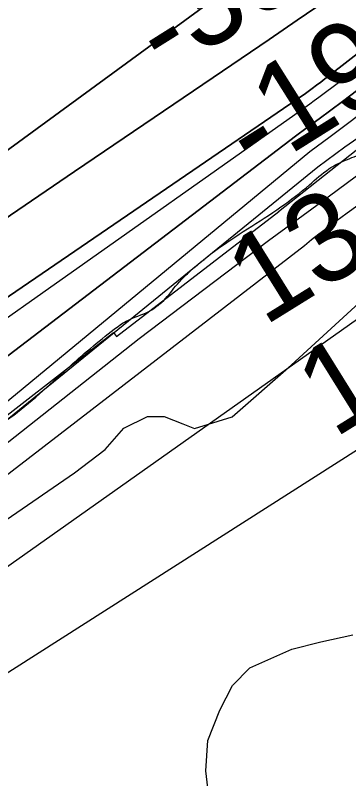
# Model space of a CAD drawing. Extents: x 3392644 to 3430565, y 576657 to 602123.
# Drawn here: x 3402166 to 3402417, y 584007 to 584584 of the extents above; entities that cross this region are included whole.
import ezdxf

# ---------------------------------------------------------------- set-up
doc = ezdxf.new("R2010")
doc.units = 0
for name, color, linetype in [('V-RIVR-EDGE', 7, 'Continuous'), ('V-RIVR-RANG', 7, 'Continuous'), ('V-RRAP-RVMT', 7, 'Continuous'), ('V-SITE-VEGE', 7, 'Continuous'), ('V-TOPO-DPTH', 7, 'Continuous'), ('V-TOPO-MINR', 7, 'Continuous'), ('V-TOPO-WATR', 7, 'Continuous'), ('V-WETL-SWMP', 7, 'Continuous')]:
    doc.layers.add(name, color=color, linetype=linetype)

msp = doc.modelspace()

# ---------------------------------------------------------------- linework, layer by layer
at = {"layer": 'V-RIVR-EDGE'}
msp.add_spline([(3396775.14, 583083.89), (3396813.13, 583077.25), (3396878.17, 583066.49), (3396944.3, 583054.63), (3397040.4, 583038.31), (3397098.86, 583026.47), (3397143.44, 583017.58), (3397248.67, 583000.14), (3397318.11, 582991.93), (3397366.71, 582985.6), (3397425.56, 582983.99), (3397482.58, 582983.48), (3397505.25, 582983.79), (3397523.16, 582984.11), (3397535.58, 582982.98), (3397547.29, 582984.42), (3397553.5, 582984.4), (3397557.52, 582982.93), (3397564.81, 582974.5), (3397565.15, 582965), (3397563.3, 582955.5), (3397562.9, 582944.17), (3397563.63, 582940.51), (3397567.64, 582939.04), (3397569.83, 582934.65), (3397572, 582924.77), (3397574.55, 582922.94), (3397581.49, 582921.46), (3397584.79, 582923.64), (3397587.72, 582927.29), (3397589.58, 582941.18), (3397592.53, 582951.41), (3397596.2, 582957.61), (3397599.87, 582960.89), (3397604.64, 582968.56), (3397610.49, 582971.83), (3397617.81, 582975.47), (3397652.55, 582980.5), (3397688.01, 582979.68), (3397709.94, 582978.53), (3397734.79, 582976.64), (3397757.82, 582975.85), (3397782.68, 582977.62), (3397809.01, 582980.85), (3397835.7, 582984.44), (3397884.71, 582992.36), (3397923.1, 582994.82), (3397953.43, 582993.65), (3397988.88, 582988.44), (3398023.98, 582990.18), (3398046.29, 582997.44), (3398058.01, 583005.82), (3398070.83, 583016.02), (3398086.2, 583024.03), (3398111.07, 583028.35), (3398172.52, 583041.72), (3398207.99, 583048.58), (3398231.38, 583047.79), (3398261.36, 583049.18), (3398286.96, 583052.41), (3398312.56, 583059.29), (3398337.81, 583067.64), (3398383.51, 583070.45), (3398451.14, 583073.57), (3398464.66, 583070.98), (3398479.26, 583062.17), (3398495.66, 583042.02), (3398503.3, 583028.11), (3398512.79, 583021.51), (3398522.66, 583021.48), (3398535.48, 583032.42), (3398552.68, 583038.96), (3398566.94, 583038.56), (3398581.91, 583033.4), (3398603.84, 583032.25), (3398616.27, 583032.22), (3398624.31, 583030.01), (3398639.66, 583030.33), (3398675.85, 583031.71), (3398691.94, 583032.03), (3398705.09, 583030.9), (3398713.5, 583031.98), (3398731.78, 583032.67), (3398752.25, 583032.98), (3398769.08, 583035.5), (3398785.16, 583035.09), (3398791, 583033.62), (3398807.07, 583027), (3398820.95, 583021.84), (3398831.53, 583014.51), (3398866.59, 582999.07), (3398896.89, 582982.54), (3398913.68, 582974.09), (3398926.48, 582974.79), (3398937.8, 582972.94), (3398949.86, 582968.89), (3398961.91, 582965.2), (3398977.27, 582966.63), (3398994.46, 582970.97), (3399010.92, 582975.68), (3399021.17, 582979.68), (3399028.86, 582985.87), (3399040.95, 582996.08), (3399048.27, 583000.08), (3399061.07, 583002.24), (3399090.69, 583006.19), (3399115.92, 583011.24), (3399122.14, 583011.23), (3399129.44, 583009.38), (3399136.01, 583003.15), (3399140.38, 582998.39), (3399145.13, 582998.38), (3399161.95, 582999.43), (3399171.46, 583000.14), (3399183.52, 582999.75), (3399192.29, 582999.72), (3399200.71, 583002.63), (3399201.81, 583006.65), (3399202.19, 583011.4), (3399199.65, 583018.35), (3399194.91, 583023.84), (3399194.56, 583028.6), (3399194.57, 583034.81), (3399197.88, 583043.21), (3399198.26, 583048.69), (3399196.47, 583062.22), (3399193.94, 583072.83), (3399193.58, 583076.12), (3399195.42, 583080.5), (3399198.35, 583083.05), (3399203.11, 583085.6), (3399213.35, 583087.04), (3399220.29, 583086.29), (3399226.85, 583079.69), (3399239.25, 583065.77), (3399254.93, 583052.94), (3399266.62, 583046.7), (3399276.12, 583046.67), (3399289.66, 583051.03), (3399302.47, 583058.67), (3399319.32, 583073.62), (3399325.92, 583081.28), (3399329.58, 583083.83), (3399336.89, 583081.61), (3399352.22, 583075), (3399367.93, 583071.3), (3399390.22, 583066.13), (3399402.65, 583065.73), (3399440.31, 583069.3), (3399461.52, 583073.63), (3399519.3, 583081.16), (3399573.06, 583094.92), (3399604.89, 583102.52), (3399633.41, 583107.57), (3399653.88, 583106.42), (3399671.07, 583108.57), (3399695.94, 583113.63), (3399715.33, 583122.35), (3399740.23, 583137.28), (3399751.59, 583151.14), (3399762.22, 583164.27), (3399774.68, 583175.94), (3399784.2, 583182.5), (3399792.63, 583189.06), (3399795.57, 583195.99), (3399799.59, 583197.45), (3399802.52, 583197.44), (3399809.45, 583193.77), (3399814.94, 583193.75), (3399821.88, 583194.1), (3399845.3, 583201.72), (3399905.65, 583216.56), (3399931.26, 583225.27), (3399967.47, 583235.05), (3399992.35, 583244.13), (3400000.42, 583253.24), (3400007.74, 583257.61), (3400018.35, 583260.51), (3400031.88, 583262.31), (3400047.97, 583265.19), (3400055.29, 583270.65), (3400066.64, 583276.11), (3400079.44, 583279), (3400083.83, 583280.45), (3400095.54, 583285.18), (3400101.39, 583285.53), (3400125.89, 583289.85), (3400153.69, 583298.56), (3400192.84, 583311.99), (3400239.67, 583327.59), (3400291.98, 583342.08), (3400327.1, 583352.23), (3400354.52, 583356.18), (3400375.01, 583360.89), (3400387.44, 583364.88), (3400390, 583364.14), (3400389.25, 583357.93), (3400389.25, 583356.1), (3400393.62, 583348.41), (3400397.25, 583337.8), (3400401.98, 583328.65), (3400413.64, 583316.56), (3400424.96, 583308.85), (3400439.21, 583307.36), (3400460.42, 583310.59), (3400467.01, 583315.33), (3400473.24, 583320.43), (3400475.46, 583330.66), (3400471.53, 583368.32), (3400471.56, 583380.39), (3400472.3, 583385.5), (3400478.16, 583390.24), (3400480.38, 583399.01), (3400481.48, 583402.66), (3400485.15, 583405.94), (3400498.32, 583410.66), (3400503.81, 583414.67), (3400508.21, 583419.41), (3400517, 583425.6), (3400522.86, 583431.8), (3400535.67, 583435.79), (3400564.57, 583444.13), (3400601.51, 583453.54), (3400634.06, 583462.23), (3400664.06, 583471.66), (3400688.58, 583481.84), (3400707.98, 583491.29), (3400725.92, 583502.58), (3400759.21, 583514.93), (3400794.34, 583529.1), (3400829.1, 583542.54), (3400868.99, 583559.25), (3400880.69, 583563.25), (3400906.68, 583575.61), (3400920.95, 583582.89), (3400934.49, 583585.78), (3400950.95, 583590.12), (3400981.32, 583603.21), (3401005.11, 583615.94), (3401022.67, 583620.65), (3401047.18, 583628.63), (3401067.67, 583634.8), (3401097.3, 583646.06), (3401115.59, 583651.49), (3401142.3, 583657.64), (3401149.62, 583661.64), (3401161.69, 583667.1), (3401193.53, 583681.64), (3401226.83, 583695.82), (3401250.24, 583702.34), (3401263.42, 583711.08), (3401269.29, 583717.28), (3401275.87, 583719.82), (3401291.97, 583724.17), (3401309.52, 583727.41), (3401322.7, 583735.79), (3401344.66, 583746.34), (3401352.71, 583749.97), (3401362.22, 583751.78), (3401379.42, 583760.51), (3401398.82, 583769.6), (3401425.17, 583782.33), (3401447.87, 583793.97), (3401460.31, 583801.61), (3401469.83, 583807.8), (3401481.17, 583811.8), (3401489.22, 583812.87), (3401505.33, 583824.9), (3401519.25, 583833.64), (3401536.81, 583842.73), (3401545.23, 583847.46), (3401556.22, 583853.65), (3401577.08, 583864.93), (3401601.24, 583877.3), (3401634.54, 583893.67), (3401648.83, 583904.6), (3401672.26, 583919.89), (3401702.65, 583940.65), (3401720.23, 583955.23), (3401724.63, 583960.7), (3401725.38, 583965.45), (3401725.76, 583971.67), (3401726.13, 583973.49), (3401728.69, 583974.22), (3401733.05, 583964.7), (3401734.88, 583964.7), (3401742.2, 583967.24), (3401756.11, 583975.61), (3401775.15, 583990.92), (3401800.41, 584006.21), (3401823.48, 584021.51), (3401859.37, 584047.37), (3401900.01, 584075.42), (3401938.1, 584104.2), (3401973.26, 584129.7), (3402017.57, 584163.23), (3402052, 584188.73), (3402068.49, 584206.23), (3402087.54, 584223.73), (3402105.12, 584237.21), (3402120.5, 584246.32), (3402139.91, 584263.45), (3402161.52, 584279.48), (3402205.11, 584317.02), (3402240.28, 584346.55), (3402249.43, 584352.74), (3402267, 584360.37), (3402279.09, 584369.84), (3402289.35, 584382.25), (3402295.58, 584388.45), (3402316.09, 584405.58), (3402366.26, 584439.08), (3402387.87, 584455.85), (3402402.52, 584467.87), (3402414.96, 584474.42), (3402428.14, 584479.87), (3402444.61, 584490.43), (3402463.66, 584506.1), (3402475.38, 584515.58), (3402490.4, 584526.87), (3402538.38, 584566.6), (3402565.85, 584589.93), (3402576.85, 584603.79), (3402584.19, 584615.47), (3402588.96, 584620.94), (3402605.08, 584634.06), (3402621.92, 584644.99), (3402632.54, 584652.64), (3402636.57, 584654.82), (3402639.12, 584654.08), (3402643.14, 584651.51), (3402646.06, 584651.87), (3402650.46, 584654.42), (3402655.21, 584657.33), (3402657.78, 584660.98), (3402658.15, 584663.54), (3402657.43, 584667.2), (3402657.8, 584669.75), (3402663.3, 584675.59), (3402665.15, 584682.17), (3402672.1, 584687.27), (3402682.35, 584693.45), (3402693.7, 584699.64), (3402701.76, 584708.03), (3402707.63, 584713.86), (3402719.35, 584722.61), (3402736.94, 584743.03), (3402754.54, 584764.19), (3402758.95, 584773.32), (3402762.27, 584784.64), (3402760.83, 584794.15), (3402761.57, 584796.34), (3402774.39, 584808.37), (3402790.16, 584827.71), (3402794.57, 584836.11), (3402801.88, 584838.65), (3402805.55, 584843.03), (3402807.76, 584848.87), (3402817.65, 584858.35), (3402830.1, 584866.36), (3402842.19, 584879.12), (3402850.26, 584889.7), (3402856.14, 584902.48), (3402862.74, 584909.05), (3402867.86, 584912.69), (3402878.85, 584918.88), (3402888.37, 584926.53), (3402904.49, 584941.48), (3402914.38, 584948.4), (3402928.29, 584956.41), (3402934.88, 584962.97), (3402937.82, 584966.62), (3402938.2, 584971.74), (3402937.49, 584981.24), (3402937.5, 584985.26), (3402953.25, 584998.38), (3402977.78, 585014.77), (3402996.08, 585025.33), (3403016.58, 585033.32), (3403039.62, 585040.21), (3403050.24, 585047.49), (3403059.76, 585052.22), (3403070.36, 585053.66), (3403078.04, 585055.1), (3403086.82, 585058.73), (3403115, 585071.46), (3403146.48, 585086.37), (3403132.2, 585079.82), (3403142.45, 585086.01), (3403170.26, 585097.64), (3403184.91, 585105.28), (3403217.1, 585117.27), (3403261, 585129.59), (3403315.49, 585137.86), (3403347.67, 585142.9), (3403378.02, 585148.3), (3403417.15, 585155.52), (3403455.19, 585164.93), (3403485.93, 585175.09), (3403512.28, 585188.55), (3403532.06, 585206.05), (3403547.09, 585222.46), (3403548.93, 585227.21), (3403552.23, 585230.49), (3403560.64, 585231.56), (3403567.21, 585229.72), (3403575.99, 585229.7), (3403592.09, 585238.43), (3403619.92, 585256.64), (3403671.55, 585292.34), (3403695.34, 585305.8), (3403703.02, 585307.98), (3403726.45, 585322.18), (3403748.06, 585336.38), (3403779.55, 585358.6), (3403809.21, 585377.53), (3403822.77, 585393.59), (3403849.18, 585429.71), (3403874.86, 585465.83), (3403895.4, 585495.03), (3403900.9, 585503.42), (3403902.73, 585503.78), (3403907.12, 585503.77), (3403912.25, 585507.42), (3403928.75, 585531.5), (3403948.93, 585557.77), (3403964.7, 585578.57), (3403972.02, 585584.76), (3403979.71, 585590.23), (3403995.48, 585610.29), (3404005.01, 585622.7), (3404016.37, 585633.64), (3404029.56, 585643.47), (3404037.99, 585651.5), (3404055.97, 585682.52), (3404090.08, 585725.57), (3404116.13, 585765.72), (3404146.2, 585804.39), (3404172.94, 585828.45), (3404201.19, 585866.4), (3404218.43, 585893.04), (3404241.93, 585935.75), (3404254.07, 585966.43), (3404273.19, 586011.35), (3404295.99, 586065.39), (3404324.69, 586140.26), (3404338.69, 586187.01), (3404345.72, 586217.7), (3404351.25, 586238.52), (3404360.45, 586263.72), (3404367.44, 586279.43), (3404369.3, 586292.95), (3404362.76, 586312.34), (3404363.17, 586329.88), (3404363.57, 586342.67), (3404369.08, 586353.63), (3404375.35, 586376.28), (3404377.98, 586402.59), (3404387.58, 586442.78), (3404404.86, 586483.67), (3404421.07, 586535.91), (3404432.49, 586570.61), (3404448.69, 586615.89), (3404459.02, 586653.89), (3404467.16, 586695.17), (3404471.26, 586726.6), (3404473.16, 586754.74), (3404478.79, 586815.41), (3404482.55, 586855.98), (3404480.77, 586876.82), (3404477.15, 586890.35), (3404476.43, 586897.3), (3404479.38, 586906.06), (3404487.09, 586917.74), (3404493.7, 586931.25), (3404496.67, 586951.72), (3404498.57, 586978.76), (3404518.44, 587033.91), (3404529.49, 587065.32), (3404542.74, 587101.11), (3404549.38, 587126.32), (3404556.41, 587159.57), (3404562.7, 587192.45), (3404572.3, 587229.71), (3404578.96, 587262.96), (3404583.78, 587291.46), (3404584.2, 587312.66), (3404584.33, 587365.67), (3404586.26, 587407.7), (3404589.73, 587479.7), (3404590.91, 587511.5), (3404590.2, 587522.47), (3404583.68, 587546.61), (3404570.63, 587590.51), (3404552.86, 587645.02), (3404544.13, 587665.51), (3404532.49, 587688.57), (3404524.85, 587703.21), (3404520.49, 587711.27), (3404519.77, 587718.21), (3404519.8, 587729.91), (3404518.73, 587740.88), (3404513.99, 587745.64), (3404512.17, 587750.04), (3404510.02, 587765.76)], degree=3, dxfattribs=at)
at = {"layer": 'V-RRAP-RVMT'}
msp.add_lwpolyline([(3401758.15, 583995.51), (3401880.03, 584080.45), (3401881.98, 584077.71), (3402003.25, 584164.45), (3402004.75, 584162.33), (3402130.57, 584252.54), (3402127.4, 584256.99), (3402239.69, 584344.15), (3402242.04, 584341.11), (3402364.6, 584435.54), (3402364.45, 584435.73), (3402476.95, 584524.75), (3402475.53, 584526.49), (3402489.67, 584537.4)], dxfattribs=at)
at = {"layer": 'V-SITE-VEGE'}
msp.add_lwpolyline([(3402158.72, 584202.55), (3402210.33, 584237.99), (3402233.47, 584255.71), (3402247.72, 584271.68), (3402265.51, 584280.53), (3402277.95, 584280.5), (3402292.15, 584275.13), (3402301.02, 584271.56), (3402329.47, 584280.38), (3402373.98, 584319.39), (3402443.43, 584383.22), (3402482.62, 584425.8), (3402539.78, 584481.42), (3402587.11, 584516.56), (3402667.52, 584582.72), (3402730.21, 584640.61)], dxfattribs=at)
at = {"layer": 'V-TOPO-DPTH'}
for points in [[(3404366.79, 586726.64), (3404126.48, 586002.1), (3404117.55, 585979.13), (3404107.16, 585956.94), (3403294.68, 585197.12), (3403289.47, 585193.58), (3403281.51, 585188.05), (3403273.64, 585182.41), (3403265.88, 585176.62), (3403258.2, 585170.71), (3403112.73, 585056.41), (3403032.24, 584993.44), (3402951.57, 584930.72), (3402870.62, 584868.34), (3402789.5, 584806.2), (3402412.76, 584518.94), (3402403.94, 584512.27), (3402395.08, 584505.65), (3402386.16, 584499.11), (3402377.21, 584492.61), (3401565.16, 583871.86)], [(3401565.16, 583871.86), (3402377.21, 584492.61), (3402386.16, 584499.11), (3402395.08, 584505.65), (3402403.94, 584512.27), (3402412.76, 584518.94), (3402789.5, 584806.2), (3402870.62, 584868.34), (3402951.57, 584930.72), (3403032.24, 584993.44), (3403112.73, 585056.41), (3403258.2, 585170.71), (3403265.88, 585176.62), (3403273.64, 585182.41), (3403281.51, 585188.05), (3403289.47, 585193.58), (3403294.68, 585197.12), (3404107.16, 585956.94), (3404117.55, 585979.13), (3404126.48, 586002.1), (3404366.79, 586726.64)], [(3401580.82, 584058.32), (3402331.27, 584607.74), (3402372.3, 584635.13), (3402413.37, 584662.44), (3402867.73, 584963.62), (3402928.51, 585005.04), (3402988.55, 585047.49), (3403047.48, 585091.47), (3403105.67, 585136.47), (3403212.12, 585221.01), (3403216.51, 585224.53), (3403220.88, 585228.07), (3403225.21, 585231.65), (3403229.53, 585235.26), (3403988.88, 585972.84), (3403998.75, 585988.72), (3404007.72, 586005.04), (3404015.32, 586022.04), (3404022.02, 586039.5), (3404189.26, 586535.13)], [(3401580.82, 584058.32), (3402331.27, 584607.74), (3402372.3, 584635.13), (3402413.37, 584662.44), (3402867.73, 584963.62), (3402928.51, 585005.04), (3402988.55, 585047.49), (3403047.48, 585091.47), (3403105.67, 585136.47), (3403212.12, 585221.01), (3403216.51, 585224.53), (3403220.88, 585228.07), (3403225.21, 585231.65), (3403229.53, 585235.26), (3403988.88, 585972.84), (3403998.75, 585988.72), (3404007.72, 586005.04), (3404015.32, 586022.04), (3404022.02, 586039.5), (3404189.26, 586535.13)], [(3401704.8, 584063.29), (3401801.84, 584128.12), (3401898.71, 584193.2), (3401995.32, 584258.65), (3402091.77, 584324.36), (3402383.35, 584523.85), (3402383.6, 584524.03), (3402383.73, 584524.12), (3402383.85, 584524.21), (3402389.96, 584528.76), (3402393.14, 584531.13), (3402396.3, 584533.52), (3402399.45, 584535.93), (3402402.58, 584538.35), (3403217.47, 585171.83), (3403235.56, 585185.77), (3403253.74, 585199.59), (3403272.04, 585213.25), (3403290.43, 585226.8), (3404076.54, 585961.79), (3404081.13, 585969.46), (3404084.93, 585977.55), (3404088.2, 585985.92), (3404139.67, 586140.19)], [(3404139.67, 586140.19), (3404088.2, 585985.92), (3404084.93, 585977.55), (3404081.13, 585969.46), (3404076.54, 585961.79), (3403290.43, 585226.8), (3403272.04, 585213.25), (3403253.74, 585199.59), (3403235.56, 585185.77), (3403217.47, 585171.83), (3402402.58, 584538.35), (3402399.45, 584535.93), (3402396.3, 584533.52), (3402393.14, 584531.13), (3402389.96, 584528.76), (3402383.85, 584524.21), (3402383.73, 584524.12), (3402383.6, 584524.03), (3402383.35, 584523.85), (3402091.77, 584324.36), (3401995.32, 584258.65), (3401898.71, 584193.2), (3401801.84, 584128.12), (3401704.8, 584063.29)], [(3404240.62, 586095.85), (3404194.3, 585959.74), (3404182.31, 585930.82), (3404170.33, 585905.3), (3404156.67, 585891.72), (3404028.69, 585783.05), (3403554.24, 585351.71), (3403349.49, 585185.34), (3403317.08, 585163.28), (3403294.92, 585151.41), (3403204.49, 585078.42), (3403032.19, 584951.13), (3402890.59, 584847.61), (3402436.78, 584499.65), (3402414.61, 584484.38), (3402394.14, 584469.11), (3402141.61, 584263.69), (3401982.93, 584136.37), (3401639.12, 583855.4)], [(3404240.62, 586095.85), (3404194.3, 585959.74), (3404182.31, 585930.82), (3404170.33, 585905.3), (3404156.67, 585891.72), (3404028.69, 585783.05), (3403554.24, 585351.71), (3403349.49, 585185.34), (3403317.08, 585163.28), (3403294.92, 585151.41), (3403204.49, 585078.42), (3403032.19, 584951.13), (3402890.59, 584847.61), (3402436.78, 584499.65), (3402414.61, 584484.38), (3402394.14, 584469.11), (3402141.61, 584263.69), (3401982.93, 584136.37), (3401639.12, 583855.4)], [(3401771.45, 584148.17), (3401823.44, 584184.61), (3401831.45, 584190.38), (3401878.86, 584224.77), (3401926.1, 584259.39), (3401973.07, 584294.37), (3402019.88, 584329.58), (3402066.83, 584364.58), (3402114.14, 584399.07), (3402162.01, 584432.79), (3402210.24, 584466), (3402315.18, 584537.02), (3402336.35, 584551.39), (3402357.49, 584565.79), (3402378.59, 584580.26), (3402399.66, 584594.77), (3402547.66, 584696.96), (3402642.13, 584763.39), (3402735.83, 584830.89), (3402828.35, 584899.97), (3402920.09, 584970.12)], [(3402920.09, 584970.12), (3402828.35, 584899.97), (3402735.83, 584830.89), (3402642.13, 584763.39), (3402547.66, 584696.96), (3402399.66, 584594.77), (3402378.59, 584580.26), (3402357.49, 584565.79), (3402336.35, 584551.39), (3402315.18, 584537.02), (3402210.24, 584466), (3402162.01, 584432.79), (3402114.14, 584399.07), (3402066.83, 584364.58), (3402019.88, 584329.58), (3401973.07, 584294.37), (3401926.1, 584259.39), (3401878.86, 584224.77), (3401831.45, 584190.38), (3401823.44, 584184.61), (3401771.45, 584148.17)], [(3401593.91, 583800.4), (3402384.13, 584410.01), (3402389.45, 584414.42), (3402394.94, 584418.65), (3402400.46, 584422.84), (3402406.01, 584426.99), (3402411.59, 584431.1), (3402416.33, 584434.56), (3402424.28, 584440.39), (3402432.23, 584446.24), (3402440.15, 584452.11), (3402448.07, 584458), (3402478.33, 584480.57), (3402501.48, 584497.59), (3402524.79, 584514.39), (3402896.92, 584765.42), (3402971.73, 584815.06)]]:
    msp.add_lwpolyline(points, dxfattribs=at)
at = {"layer": 'V-TOPO-MINR'}
for points in [[(3401565.16, 583871.86), (3402377.21, 584492.61), (3402386.16, 584499.11), (3402395.08, 584505.65), (3402403.94, 584512.27), (3402412.76, 584518.94), (3402789.5, 584806.2), (3402870.62, 584868.34), (3402951.57, 584930.72), (3403032.24, 584993.44), (3403112.73, 585056.41), (3403258.2, 585170.71), (3403265.88, 585176.62), (3403273.64, 585182.41), (3403281.51, 585188.05), (3403289.47, 585193.58), (3403294.68, 585197.12), (3404107.16, 585956.94), (3404117.55, 585979.13), (3404126.48, 586002.1), (3404366.79, 586726.64)], [(3404189.26, 586535.13), (3404022.02, 586039.5), (3404015.32, 586022.04), (3404007.72, 586005.04), (3403998.75, 585988.72), (3403988.88, 585972.84), (3403229.53, 585235.26), (3403225.21, 585231.65), (3403220.88, 585228.07), (3403216.51, 585224.53), (3403212.12, 585221.01), (3403105.67, 585136.47), (3403047.48, 585091.47), (3402988.55, 585047.49), (3402928.51, 585005.04), (3402867.73, 584963.62), (3402413.37, 584662.44), (3402372.3, 584635.13), (3402331.27, 584607.74), (3401580.82, 584058.32)], [(3401783.11, 584089.87), (3402085.68, 584303.26), (3402186.47, 584374.47), (3402380.96, 584511.97), (3402384.48, 584514.48), (3402387.99, 584517.01), (3402391.47, 584519.56), (3402394.95, 584522.14), (3402540.61, 584631.17), (3402616.72, 584688.52), (3402692.58, 584746.18), (3402768.08, 584804.32), (3402843.34, 584862.78), (3403237.86, 585171.24), (3403250.75, 585181.16), (3403263.72, 585190.96), (3403276.84, 585200.57), (3403290.05, 585210.05), (3404085.57, 585948.84), (3404094.15, 585963.2), (3404101.25, 585978.34), (3404107.36, 585994.01), (3404215.72, 586319.79)], [(3401582.74, 583804.59), (3402259.12, 584339.65), (3402356.94, 584413.7), (3402369.94, 584423.2), (3402396.23, 584442.48), (3402422.46, 584461.83), (3402448.62, 584481.28), (3402474.73, 584500.81), (3402904.92, 584812.45), (3403339.22, 585108.61), (3403344.92, 585112.23), (3403350.76, 585115.59), (3403356.81, 585118.55), (3403362.99, 585121.26), (3404166.42, 585889.03), (3404176.59, 585903.63), (3404185.69, 585918.79), (3404193.18, 585934.81), (3404199.6, 585951.4), (3404309.22, 586284.52)], [(3401592.62, 583724.91), (3402562.99, 584344.3), (3402720.57, 584485.76), (3402821.79, 584574.61), (3402924.28, 584661.94), (3403028.67, 584746.99), (3403134.32, 584830.51), (3403400.26, 585036.02), (3403411.59, 585044.86), (3403422.86, 585053.77), (3403434.04, 585062.79), (3403445.16, 585071.88), (3404277.72, 585890.93), (3404283.36, 585904.99), (3404388.52, 586218.53)], [(3401704.8, 584063.29), (3401801.84, 584128.12), (3401898.71, 584193.2), (3401995.32, 584258.65), (3402091.77, 584324.36), (3402383.35, 584523.85), (3402383.6, 584524.03), (3402383.73, 584524.12), (3402383.85, 584524.21), (3402389.96, 584528.76), (3402393.14, 584531.13), (3402396.3, 584533.52), (3402399.45, 584535.93), (3402402.58, 584538.35), (3403217.47, 585171.83), (3403235.56, 585185.77), (3403253.74, 585199.59), (3403272.04, 585213.25), (3403290.43, 585226.8), (3404076.54, 585961.79), (3404081.13, 585969.46), (3404084.93, 585977.55), (3404088.2, 585985.92), (3404139.67, 586140.19)], [(3401626.11, 583789.43), (3402469.67, 584386.74), (3402484.8, 584399.02), (3402500.3, 584410.88), (3402669.02, 584534.16), (3402869.28, 584680.5), (3402969.4, 584753.69), (3403069.52, 584826.88), (3403361.2, 585040.11), (3403382.02, 585055.6), (3403402.67, 585071.32), (3403423.06, 585087.38), (3404257.4, 585883.96), (3404260.39, 585890.06), (3404262.93, 585896.41), (3404305.71, 586024.36), (3404328.44, 586095.13)], [(3401647.28, 583868.93), (3402388.17, 584480.96), (3402403.41, 584492.29), (3402418.56, 584503.76), (3402433.64, 584515.32), (3403135.04, 585057.8)], [(3401771.45, 584148.17), (3401823.44, 584184.61), (3401831.45, 584190.38), (3401878.86, 584224.77), (3401926.1, 584259.39), (3401973.07, 584294.37), (3402019.88, 584329.58), (3402066.83, 584364.58), (3402114.14, 584399.07), (3402162.01, 584432.79), (3402210.24, 584466), (3402315.18, 584537.02), (3402336.35, 584551.39), (3402357.49, 584565.79), (3402378.59, 584580.26), (3402399.66, 584594.77), (3402547.66, 584696.96), (3402642.13, 584763.39), (3402735.83, 584830.89), (3402828.35, 584899.97), (3402920.09, 584970.12)], [(3401593.91, 583800.4), (3402384.13, 584410.01), (3402389.45, 584414.42), (3402394.94, 584418.65), (3402400.46, 584422.84), (3402406.01, 584426.99), (3402411.59, 584431.1), (3402416.33, 584434.56), (3402424.28, 584440.39), (3402432.23, 584446.24), (3402440.15, 584452.11), (3402448.07, 584458), (3402478.33, 584480.57), (3402501.48, 584497.59), (3402524.79, 584514.39), (3402896.92, 584765.42), (3402971.73, 584815.06)]]:
    msp.add_lwpolyline(points, dxfattribs=at)
at = {"layer": 'V-TOPO-WATR'}
msp.add_lwpolyline([(3404240.62, 586095.85), (3404194.3, 585959.74), (3404182.31, 585930.82), (3404170.33, 585905.3), (3404156.67, 585891.72), (3404028.69, 585783.05), (3403554.24, 585351.71), (3403349.49, 585185.34), (3403317.08, 585163.28), (3403294.92, 585151.41), (3403204.49, 585078.42), (3403032.19, 584951.13), (3402890.59, 584847.61), (3402436.78, 584499.65), (3402414.61, 584484.38), (3402394.14, 584469.11), (3402141.61, 584263.69), (3401982.93, 584136.37), (3401639.12, 583855.4)], dxfattribs=at)
at = {"layer": 'V-WETL-SWMP'}
msp.add_lwpolyline([(3402313.17, 583982.71), (3402309.55, 584012.59), (3402311.18, 584035.6), (3402320.07, 584058.61), (3402329.77, 584077.18), (3402342.69, 584090.49), (3402374.6, 584104.61), (3402396.4, 584110.25), (3402420.63, 584115.48)], dxfattribs=at)

# ---------------------------------------------------------------- texts
at = {"layer": 'V-RIVR-RANG'}
for s, rotation, p in [('-39', 32.15211, (3402279.03, 584537.2)), ('-19', 32.15211, (3402346.78, 584461.67)), ('13.2', 31.86833, (3402353.33, 584348.37)), ('19.5', 31.86833, (3402406.33, 584263.57))]:
    msp.add_text(s, height=67, rotation=rotation, dxfattribs=at).set_placement(p)

doc.saveas('drawing.dxf')
